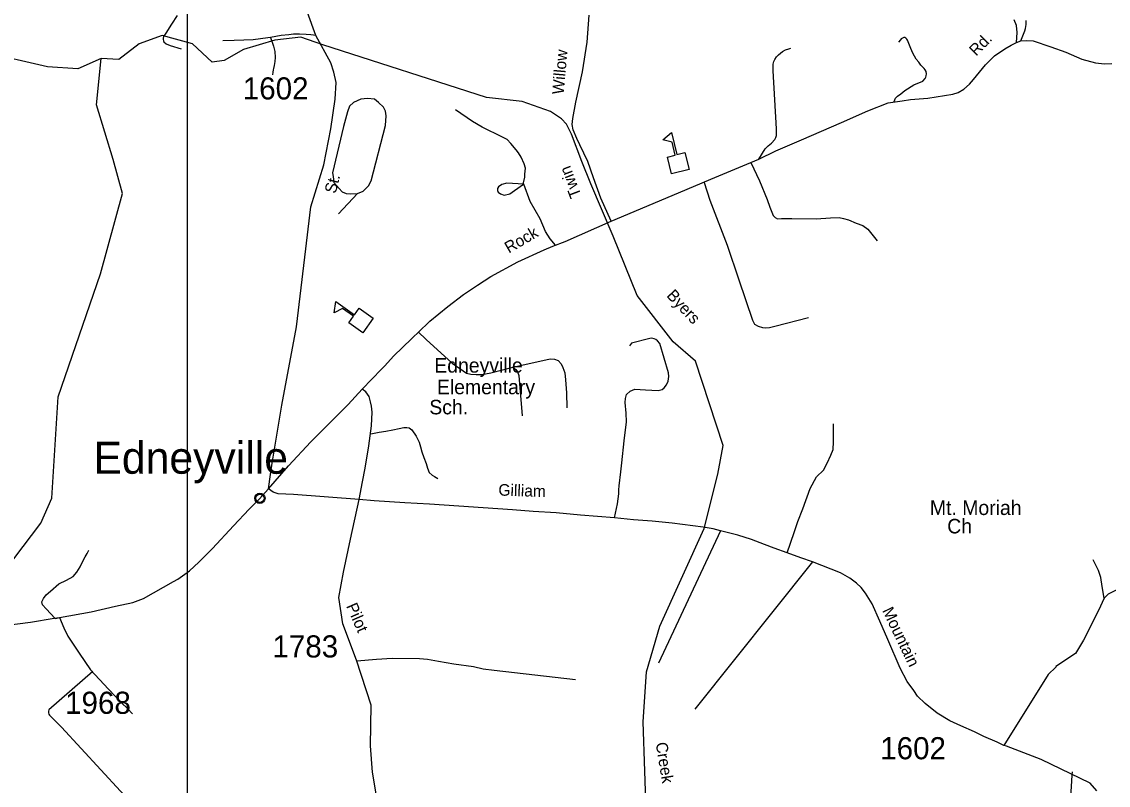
# Model space of a CAD drawing. Extents: x 884530 to 1028605, y 526725 to 653634.
# Drawn here: x 1002467 to 1008609, y 612677 to 616990 of the extents above; entities that cross this region are included whole.
import ezdxf

# ---------------------------------------------------------------- set-up
doc = ezdxf.new("R2010")
doc.units = 0
for name, color, linetype in [('Exist Civil Demographics City Label', 7, 'Continuous'), ('Exist Civil Demographics Community CELL', 7, 'Continuous'), ('Exist Cultural Church with Cemetery Label', 7, 'Continuous'), ('Exist Cultural Educational Facility Elementary CELL', 7, 'Continuous'), ('Exist Cultural Educational Facility High Label', 7, 'Continuous'), ('Exist Hydrographic Creek Single Shore', 7, 'Continuous'), ('Exist Hydrographic Creek Single Shore Label', 7, 'Continuous'), ('Exist Hydrographic Pond Over 1500 Sq Ft', 7, 'Continuous'), ('Exist Road Non-System Type 51', 7, 'Continuous'), ('Exist Road Non-System Type 51 Label', 7, 'Continuous'), ('Exist Road Primary US Attributed', 7, 'Continuous'), ('Exist Road Primary US Label', 7, 'Continuous'), ('Exist Road Secondary Type 51 Attributed', 7, 'Continuous'), ('Exist Road Secondary Type 51 Label', 7, 'Continuous'), ('Exist Road Secondary Type 51 Number Label', 7, 'Continuous'), ('Map Preparation Inset Cut Line', 7, 'Continuous')]:
    doc.layers.add(name, color=color, linetype=linetype)

msp = doc.modelspace()

# ---------------------------------------------------------------- linework, layer by layer
at = {"layer": 'Exist Civil Demographics Community CELL'}
msp.add_lwpolyline([(1003789.6, 614301.9), (1003789.9, 614303.6), (1003790.5, 614305.6), (1003791.4, 614307.8), (1003792.3, 614309.5), (1003793.3, 614311.3), (1003794.4, 614312.8), (1003795.6, 614314.2), (1003797, 614315.6), (1003798.7, 614317), (1003800.4, 614318.1), (1003801.9, 614318.9), (1003803.4, 614319.7), (1003805.1, 614320.4), (1003806.8, 614321), (1003808.1, 614321.3), (1003809.6, 614321.5), (1003810.8, 614321.7), (1003812.8, 614321.8), (1003814.1, 614321.8), (1003815.9, 614321.7), (1003817.4, 614321.5), (1003818.9, 614321.2), (1003820.4, 614320.8), (1003822, 614320.2), (1003824, 614319.3), (1003825.9, 614318.2), (1003827.4, 614317.1), (1003829, 614315.9), (1003830, 614315), (1003831.3, 614313.6), (1003832.5, 614312.2), (1003833.4, 614310.8), (1003834.3, 614309.3), (1003835.1, 614307.7), (1003835.7, 614306.2), (1003836.2, 614304.6), (1003836.6, 614303.2), (1003836.9, 614301.4), (1003837.1, 614300), (1003837.2, 614298.1), (1003837.1, 614296.4), (1003837, 614294.6), (1003836.7, 614293), (1003836.2, 614291.1), (1003835.6, 614289.3), (1003834.9, 614287.8), (1003833.9, 614285.9), (1003832.9, 614284.3), (1003831.9, 614282.9), (1003830.6, 614281.4), (1003829, 614279.9), (1003827.5, 614278.7), (1003825.9, 614277.6), (1003824.6, 614276.9), (1003822.5, 614275.9), (1003820.3, 614275), (1003818.5, 614274.6), (1003816.5, 614274.2), (1003815.2, 614274.1), (1003813.8, 614274), (1003812.1, 614274), (1003810.8, 614274.1), (1003809.1, 614274.3), (1003807.3, 614274.7), (1003805.9, 614275.1), (1003804.3, 614275.7), (1003802.9, 614276.3), (1003801.7, 614277), (1003799.6, 614278.2), (1003797.9, 614279.5), (1003796.4, 614280.9), (1003795.1, 614282.4), (1003794.1, 614283.6), (1003793.2, 614284.9), (1003792, 614287), (1003791.4, 614288.1), (1003790.9, 614289.3), (1003790.1, 614291.8), (1003789.6, 614294), (1003789.4, 614295.5), (1003789.3, 614297.5), (1003789.3, 614298.9), (1003789.5, 614300.9)], close=True, dxfattribs=at)
msp.add_lwpolyline([(1003789.6, 614301.9), (1003789.9, 614303.6), (1003790.5, 614305.6), (1003791.4, 614307.8), (1003792.3, 614309.5), (1003793.3, 614311.3), (1003794.4, 614312.8), (1003795.6, 614314.2), (1003797, 614315.6), (1003798.7, 614317), (1003800.4, 614318.1), (1003801.9, 614318.9), (1003803.4, 614319.7), (1003805.1, 614320.4), (1003806.8, 614321), (1003808.1, 614321.3), (1003809.6, 614321.5), (1003810.8, 614321.7), (1003812.8, 614321.8), (1003814.1, 614321.8), (1003815.9, 614321.7), (1003817.4, 614321.5), (1003818.9, 614321.2), (1003820.4, 614320.8), (1003822, 614320.2), (1003824, 614319.3), (1003825.9, 614318.2), (1003827.4, 614317.1), (1003829, 614315.9), (1003830, 614315), (1003831.3, 614313.6), (1003832.5, 614312.2), (1003833.4, 614310.8), (1003834.3, 614309.3), (1003835.1, 614307.7), (1003835.7, 614306.2), (1003836.2, 614304.6), (1003836.6, 614303.2), (1003836.9, 614301.4), (1003837.1, 614300), (1003837.2, 614298.1), (1003837.1, 614296.4), (1003837, 614294.6), (1003836.7, 614293), (1003836.2, 614291.1), (1003835.6, 614289.3), (1003834.9, 614287.8), (1003833.9, 614285.9), (1003832.9, 614284.3), (1003831.9, 614282.9), (1003830.6, 614281.4), (1003829, 614279.9), (1003827.5, 614278.7), (1003825.9, 614277.6), (1003824.6, 614276.9), (1003822.5, 614275.9), (1003820.3, 614275), (1003818.5, 614274.6), (1003816.5, 614274.2), (1003815.2, 614274.1), (1003813.8, 614274), (1003812.1, 614274), (1003810.8, 614274.1), (1003809.1, 614274.3), (1003807.3, 614274.7), (1003805.9, 614275.1), (1003804.3, 614275.7), (1003802.9, 614276.3), (1003801.7, 614277), (1003799.6, 614278.2), (1003797.9, 614279.5), (1003796.4, 614280.9), (1003795.1, 614282.4), (1003794.1, 614283.6), (1003793.2, 614284.9), (1003792, 614287), (1003791.4, 614288.1), (1003790.9, 614289.3), (1003790.1, 614291.8), (1003789.6, 614294), (1003789.4, 614295.5), (1003789.3, 614297.5), (1003789.3, 614298.9), (1003789.5, 614300.9)], close=True, dxfattribs=at)
for centre, radius in [((1003813.3, 614298.1), 28.8), ((1003813.3, 614298.1), 28.8), ((1003813.2, 614298.2), 23.4), ((1003813.2, 614298.2), 23.4)]:
    msp.add_circle(centre, radius, dxfattribs=at)
at = {"layer": 'Exist Cultural Educational Facility Elementary CELL'}
for points in [[(1006140.8, 616130.9), (1006117, 616225.9), (1006161.6, 616237), (1006143.4, 616309.9), (1006091.9, 616322), (1006139.8, 616364), (1006171, 616239.4), (1006215.6, 616250.5), (1006239.4, 616155.5)], [(1004395.2, 615233.3), (1004315.2, 615289.7), (1004341.7, 615327.3), (1004280.3, 615370.6), (1004233.4, 615346.1), (1004242.1, 615409.2), (1004347.2, 615335.2), (1004373.7, 615372.8), (1004453.8, 615316.4)]]:
    msp.add_lwpolyline(points, close=True, dxfattribs=at)
at = {"layer": 'Exist Hydrographic Creek Single Shore'}
for points in [[(1004168.4, 616858.8), (1004044.9, 616902), (1003898.5, 616886.3), (1003720.7, 616834), (1003610.9, 616771.2), (1003542.9, 616760.7), (1003433.1, 616865.4), (1003260.6, 616912.5), (1003129.9, 616865.4), (1003014.9, 616776.4), (1002915.5, 616781.7), (1002784.8, 616724.1), (1002612.3, 616734.6), (1002251.5, 616818.3), (1001927.4, 616797.4), (1001733.9, 616807.8), (1001425.5, 616980.5)], [(1005998.3, 612478.1), (1005980.7, 613036.2), (1005998.4, 613318.1), (1006073.9, 613575.8), (1006324.6, 614127.7), (1006402.4, 614435.3), (1006432.2, 614596.8), (1006275.4, 615072.8), (1006149.9, 615182.7), (1005946, 615444.3), (1005810, 615779.1), (1005683.1, 616074.1), (1005633.5, 616200.2), (1005574.8, 616354.5), (1005546.7, 616411.2), (1005517.7, 616442.3), (1005455.7, 616483.6), (1005296.6, 616539.5), (1005094, 616562.2), (1004168.4, 616858.8)], [(1003036.7, 616019.5), (1002983.5, 616211.4), (1002889.4, 616520.1), (1002915.5, 616781.7)], [(1002321.4, 613825.2), (1002574.2, 614158.2), (1002637.4, 614298), (1002673.3, 614871.6), (1002913, 615565.8), (1003036.7, 616019.5)]]:
    msp.add_lwpolyline(points, dxfattribs=at)
at = {"layer": 'Exist Hydrographic Pond Over 1500 Sq Ft'}
msp.add_lwpolyline([(1006793.1, 613990.6), (1006834, 614104.1), (1006854, 614167.5), (1006883, 614237.8), (1006923.3, 614353.6), (1006960.5, 614419.8), (1006999.8, 614457), (1007020.5, 614496.3), (1007040.1, 614541.9), (1007053.5, 614574.4), (1007056.6, 614617.9), (1007055.6, 614719.2)], dxfattribs=at)
at = {"layer": 'Exist Road Non-System Type 51'}
for p, q in [((1004364.4, 616019.3), (1004256.9, 615905.5)), ((1006417.3, 614115), (1006067.2, 613367.3)), ((1006936.8, 613939.6), (1006272.3, 613107)), ((1002656.1, 613620.1), (1002682.5, 613624.7))]:
    msp.add_line(p, q, dxfattribs=at)
for points in [[(1003345.5, 617024.9), (1003313.6, 616976.4), (1003282.2, 616926.1), (1003268.8, 616905.9), (1003266.9, 616898), (1003266.3, 616889.9), (1003268.5, 616882.4), (1003271.1, 616876.4), (1003284.1, 616864.7), (1003305.6, 616855.6), (1003367.5, 616837.1)], [(1005798.9, 615863.1), (1005741, 615993.4), (1005699.6, 616109.2), (1005666.6, 616200.2), (1005621.1, 616295.4), (1005604.6, 616330.6), (1005583.3, 616379.6), (1005578.3, 616409.7), (1005581.8, 616444.3), (1005598.4, 616535.3), (1005637.5, 616707.1), (1005663.7, 616874.5), (1005674.1, 617026.3)], [(1008090.3, 616872), (1008094.3, 616928.6), (1008089.7, 616968), (1008076.5, 617001.6)], [(1008114, 616881.2), (1008137.3, 616937.7), (1008141.6, 616951.6), (1008144.9, 616974), (1008144.2, 616997)], [(1004130.3, 616912.9), (1004116.4, 616914.5), (1004101.9, 616916.1), (1004074.3, 616917.5), (1004037.5, 616920), (1004002.6, 616920), (1003976.2, 616915.7), (1003933.3, 616912), (1003874.1, 616901.9)], [(1003874.1, 616901.9), (1003858.1, 616899.7), (1003774.3, 616888.7), (1003721.5, 616886.2), (1003666.9, 616883.3), (1003604.4, 616881.9)], [(1003874.1, 616901.9), (1003890.7, 616852.4), (1003897.6, 616822.6), (1003899.4, 616788.9), (1003897.1, 616764.6), (1003893.4, 616742.7), (1003890.1, 616726.7), (1003888.7, 616717.5), (1003887, 616704.8), (1003885.3, 616690.2)], [(1007398.6, 616538.9), (1007405.6, 616558.2), (1007416.8, 616569.5), (1007436.6, 616582.1), (1007459.5, 616601.3), (1007509.7, 616633.1), (1007560.7, 616653.7), (1007574.8, 616668.6), (1007577.6, 616676), (1007579.9, 616683.6), (1007581.9, 616696.6), (1007579.2, 616709.8), (1007573.9, 616718.7), (1007567.4, 616725.5), (1007561.8, 616731.8), (1007556, 616737.9), (1007550.3, 616744.9), (1007538, 616761.5), (1007523.9, 616779.1), (1007504.6, 616813.2), (1007493.3, 616838.6), (1007473.2, 616885.9), (1007469.6, 616891.5), (1007465.3, 616896.5), (1007458.6, 616900.6), (1007453, 616900.9), (1007445.4, 616897.6), (1007438.8, 616892.7), (1007433.7, 616887.7), (1007423.1, 616874.6)], [(1006632.9, 616213.6), (1006669.3, 616272), (1006687, 616289.7), (1006706.1, 616305), (1006723.7, 616323.9), (1006730.2, 616335.3), (1006732.6, 616348), (1006732.6, 616362), (1006732.6, 616386), (1006714.9, 616713), (1006714.9, 616738.3), (1006714.9, 616749.7), (1006718.7, 616764.9), (1006725, 616776.3), (1006732.6, 616791.5), (1006744.1, 616802.9), (1006756.7, 616813.1), (1006766.9, 616821.9), (1006784.6, 616830.8), (1006803.6, 616837.1), (1006815, 616841)], [(1005305.4, 616073.1), (1005302.6, 616080.9), (1005310.1, 616111.2), (1005311, 616129.3), (1005314.5, 616162.3), (1005306.8, 616188.1), (1005289.6, 616225.3), (1005275.3, 616249.1), (1005261.9, 616267.3), (1005232.4, 616302.6), (1005210.4, 616325.5), (1005185.1, 616337.9), (1005069.1, 616394.3), (1005014.7, 616426.7), (1004918.3, 616492.6)], [(1006589.1, 616194.4), (1006637.7, 616092.2), (1006681.5, 615985.7), (1006696.2, 615942.3), (1006714.3, 615896.1), (1006725.5, 615883.7), (1006739.7, 615877.1), (1006761.2, 615877.7), (1006820.8, 615877.7), (1006957.9, 615876.5), (1007038.9, 615882.5), (1007087.8, 615883.7), (1007112.8, 615879), (1007140.2, 615870.5), (1007184.3, 615852.7), (1007222.4, 615839.6), (1007250, 615818.4), (1007302.3, 615752.6)], [(1005305.4, 616073.1), (1005209.7, 616078.6), (1005181.4, 616070), (1005162.5, 616058), (1005157.3, 616047.7), (1005156.5, 616036.5), (1005160.7, 616027.1), (1005172.8, 616017.6), (1005194.3, 616009.5), (1005226.1, 616017.3), (1005296.8, 616068), (1005305.4, 616073.1)], [(1005484.6, 615727.5), (1005453.7, 615764), (1005428.6, 615805.5), (1005397.2, 615877.6), (1005341.1, 615974.2), (1005305.4, 616073.1)], [(1006325.3, 616082.6), (1006357.4, 615981.3), (1006454.8, 615727.4), (1006521.5, 615531.2), (1006598.4, 615304.3), (1006609.9, 615282.5), (1006630.5, 615269.7), (1006654.8, 615263.2), (1006674.1, 615260.7), (1006693.4, 615263.2), (1006724, 615270.9), (1006915.1, 615319.7)], [(1004707.1, 615238), (1004752.5, 615194.6), (1004899.8, 615061.9), (1004981.8, 615004.8), (1005005.1, 614998.9), (1005035.1, 614997), (1005068, 614998), (1005118.5, 615006.8), (1005243.5, 615038.7)], [(1005818.3, 614187.7), (1005833.8, 614267.2), (1005841.6, 614322.5), (1005842.5, 614345.7), (1005844.4, 614369), (1005853.2, 614447.4), (1005859, 614497.9), (1005872.5, 614621.9), (1005886.2, 614729.5), (1005884.2, 614779.9), (1005877.4, 614840), (1005879.3, 614861.3), (1005886.2, 614884.6), (1005906.5, 614903), (1005933.6, 614914.6), (1005992.8, 614911), (1006064.5, 614906.5), (1006086.7, 614912.7), (1006099.2, 614922), (1006111, 614938.9), (1006120.7, 614960.2), (1006125.5, 614985.4), (1006123.5, 615007.7), (1006073.2, 615172.4), (1006060.6, 615188), (1006051.9, 615194.7), (1006042.2, 615199.6), (1006029.6, 615202.5), (1006016.9, 615200.5), (1005914.3, 615174.4), (1005901.7, 615159.9)], [(1005243.5, 615038.7), (1005293, 615050.3), (1005454.8, 615085.3), (1005478, 615084.2), (1005499.3, 615075.6), (1005515.8, 615057.1), (1005526.5, 615036.8), (1005536.3, 615006.8), (1005540.1, 614967), (1005546.9, 614893.3), (1005548.9, 614809.9)], [(1005243.5, 615038.7), (1005260, 615026.1), (1005269.7, 615012.6), (1005276.5, 614992.2), (1005295.8, 614763.4)], [(1004441, 614662.6), (1004487.2, 614670.8), (1004525, 614677.1), (1004564.6, 614685), (1004600.9, 614692.1), (1004627.8, 614698.4), (1004643.7, 614698.4), (1004657.8, 614695.3), (1004672.8, 614685), (1004697.4, 614648.3), (1004713.5, 614615.1), (1004721.1, 614588.8), (1004728.1, 614560.9), (1004740, 614528.5), (1004752.6, 614494.6), (1004760.5, 614467.7), (1004770.8, 614443.2), (1004786.6, 614429.1), (1004800, 614422), (1004819, 614409.3)], [(1002656.1, 613620.1), (1002604.1, 613674), (1002585.2, 613696.8), (1002581.3, 613712.4), (1002590.5, 613731.3), (1002605.4, 613752.9), (1002628.9, 613773), (1002676.5, 613815.8), (1002720, 613835.6), (1002757, 613855.6), (1002778.2, 613880.1), (1002796.8, 613911.7), (1002814.3, 613945.9), (1002825.3, 613966.7), (1002836, 613986.4), (1002846.8, 614005.6)], [(1008585.2, 613734.6), (1008573.8, 613800.8), (1008567.6, 613850.5), (1008554.2, 613890.8), (1008523.2, 613950.8)], [(1004360.7, 613380.6), (1004472.5, 613388.9), (1004561.2, 613394.8), (1004716.1, 613393.3), (1004760.5, 613388.9), (1004822.6, 613378.6), (1004909.7, 613363.7), (1005020.4, 613347.5), (1005075.1, 613335.7), (1005137, 613326.9), (1005597.8, 613275.2)], [(1002869.1, 613320.1), (1002619.6, 613102.4), (1002617.3, 613095), (1002618, 613086), (1002619.9, 613079.6), (1002624.6, 613073), (1002690.9, 613005), (1003024.3, 612643.3), (1003301.9, 612348.5)], [(1008404.2, 612753.2), (1008403.3, 612734.9), (1008395.1, 612607.8), (1008386.9, 612511.4), (1008380.7, 612425.3), (1008370.5, 612349.5), (1008364.3, 612266.8), (1008360.5, 612149), (1008358.7, 612138.4), (1008354.4, 612127.9)]]:
    msp.add_lwpolyline(points, dxfattribs=at)
msp.add_lwpolyline([(1004364.4, 616019.3), (1004397.4, 616033.7), (1004426.4, 616062.7), (1004442.9, 616091.7), (1004523.5, 616404), (1004527.6, 616457.8), (1004523.5, 616484.7), (1004511.1, 616507.4), (1004484.2, 616534.3), (1004461.5, 616552.9), (1004422.2, 616557.1), (1004383, 616552.9), (1004341.6, 616534.3), (1004318.9, 616513.6), (1004308.5, 616480.5), (1004285.8, 616397.8), (1004223.8, 616137.2), (1004227.9, 616116.5), (1004232.1, 616081.3), (1004261, 616048.2), (1004277.5, 616029.6), (1004300.3, 616019.3), (1004323, 616017.2)], close=True, dxfattribs=at)
at = {"layer": 'Exist Road Primary US Attributed'}
for points in [[(1004392, 614915.5), (1004500.2, 615027.1), (1004516.8, 615044.6), (1004570.8, 615102.9), (1004670.2, 615199.5), (1004765.2, 615288.5), (1004773.6, 615298.3), (1004875.6, 615380.6), (1004964.5, 615449.4), (1005043.3, 615501.9), (1005119.5, 615550.9), (1005270.4, 615633.9), (1005421, 615702.3), (1005469.8, 615722.8), (1005538.7, 615747.8), (1005798.9, 615863.1), (1006179.7, 616022.8), (1006362, 616100.5), (1006589.1, 616194.4), (1006632.9, 616213.6), (1006729.2, 616261.3), (1006874.6, 616322), (1007101.1, 616420), (1007249.5, 616487.1), (1007365.4, 616532.1), (1007443.4, 616543.8), (1007490.6, 616551.4), (1007588.9, 616558.2), (1007729.4, 616580.3), (1007760.4, 616589.6), (1007792.5, 616609.3), (1007824.5, 616637.2), (1007847.3, 616664.1), (1007914.2, 616746), (1007965.1, 616796.5), (1008025, 616836.8), (1008060.2, 616857.5), (1008090.3, 616872), (1008114, 616881.2), (1008144.9, 616884.4), (1008184.2, 616882.3), (1008283.4, 616848.2), (1008369.2, 616817.7), (1008460.1, 616778.4), (1008536.6, 616757.2), (1008588.3, 616752), (1008629.4, 616753.9)], [(1003862, 614352.2), (1003975.6, 614482), (1004101.2, 614617.4), (1004312.3, 614828.6), (1004392, 614915.5)], [(1002680.6, 613624.1), (1002860.1, 613657.2), (1002997.2, 613688.9), (1003094.4, 613710.4), (1003155.3, 613732), (1003212.3, 613763.4), (1003325.1, 613827.5), (1003349.8, 613842.1), (1003415.8, 613888.4), (1003467.4, 613936.8), (1003546, 614015), (1003663.9, 614142.8), (1003752.4, 614237.1), (1003808.2, 614293.3), (1003862, 614352.2)], [(1000938.6, 613002.2), (1001062.4, 613128.2), (1001168.9, 613217.3), (1001242.1, 613268.1), (1001278.7, 613288.8), (1001349.6, 613331.3), (1001508.7, 613402.1), (1001610.8, 613439.5), (1001736.5, 613468.9), (1001822.9, 613488.6), (1001899.5, 613506.3), (1001970.2, 613512.2), (1002070.5, 613528.9), (1002183.2, 613551.2), (1002272.7, 613563.3), (1002370.2, 613578.9), (1002515.6, 613598.6), (1002650.5, 613621.5), (1002680.6, 613624.1)]]:
    msp.add_lwpolyline(points, dxfattribs=at)
at = {"layer": 'Exist Road Secondary Type 51 Attributed'}
for points in [[(1003862, 614352.2), (1003873.9, 614432.8), (1003881.7, 614496.3), (1003937.8, 614824.6), (1004019.5, 615266.8), (1004067, 615659.8), (1004101.5, 615944.9), (1004174.9, 616182.5), (1004213.5, 616384.3), (1004239.3, 616553.4), (1004243.8, 616646.3), (1004232.1, 616705), (1004213.6, 616758.6), (1004130.3, 616912.9), (1004082.2, 617042.1)], [(1004373.7, 614290.5), (1004393.3, 614390.9), (1004407.8, 614467.4), (1004429.7, 614595.1), (1004443.6, 614706.9), (1004447.8, 614785.1), (1004444.9, 614818.1), (1004437.8, 614843.8), (1004430.6, 614872.5), (1004412, 614899.7), (1004392, 614915.5)], [(1009269.6, 614554.4), (1009156.6, 614464.6), (1009073, 614383.1), (1009025.5, 614297.3), (1008996.5, 614203.1), (1008983.1, 614142.1), (1008952.3, 613999.5), (1008905.6, 613928), (1008875.6, 613896), (1008829.1, 613864.9), (1008769.1, 613831.8), (1008707.1, 613805), (1008607.9, 613757.4), (1008585.2, 613734.6), (1008552.8, 613664.6), (1008468.7, 613496.2), (1008451.9, 613467.8), (1008422.9, 613422.3), (1008313.4, 613347.8), (1008312.4, 613343.8), (1008268.4, 613303.7), (1008017.8, 612902.6)], [(1004373.7, 614290.5), (1004003.9, 614320.3), (1003915.8, 614323.1), (1003887.9, 614332.4), (1003862, 614352.2)], [(1004536.9, 610976.8), (1004536.4, 611167.3), (1004574.6, 611560.4), (1004595.4, 611786.5), (1004595.4, 612057.8), (1004588.6, 612194.5), (1004539.9, 612368.4), (1004477.3, 612584.1), (1004449.5, 612751.1), (1004439.1, 612900.6), (1004442.6, 613130.2), (1004359.2, 613384.2), (1004282.7, 613589.4), (1004258.6, 613737.4), (1004286.4, 613880), (1004324.6, 614067.9), (1004373.7, 614290.5)], [(1008017.8, 612902.6), (1007980.6, 612921.2), (1007906.2, 612953.3), (1007852.4, 612978.1), (1007774.9, 613012.2), (1007712.9, 613041.2), (1007641.6, 613083.6), (1007573.4, 613138.4), (1007531, 613180.8), (1007509.3, 613213.4), (1007472.1, 613264), (1007431.9, 613338.3), (1007363.6, 613501.4), (1007318.1, 613603.8), (1007274.7, 613702.6), (1007235.9, 613763.2), (1007211.6, 613794.6), (1007185.1, 613818.8), (1007148.6, 613847.9), (1007094.9, 613876.8), (1006936.8, 613939.6), (1006870.6, 613962.7), (1006793.1, 613990.6), (1006719.7, 614015.9), (1006664.9, 614037.7), (1006591.9, 614065.4), (1006514.6, 614090), (1006417.3, 614115), (1006375.5, 614125.1), (1006318.7, 614135.4), (1006144, 614157.6), (1006030.4, 614169), (1005926, 614177.3), (1005818.3, 614187.7), (1005626.3, 614203.7), (1005487.8, 614216.1), (1005358.6, 614222.8), (1005241.8, 614233.1), (1004771.6, 614264.2), (1004632, 614272.4), (1004458.4, 614284.3), (1004373.7, 614290.5)], [(1002680.6, 613624.1), (1002704.2, 613567.1), (1002727.7, 613519.9), (1002792.5, 613423.6), (1002855.4, 613329.3), (1002957.5, 613219.2), (1003031.6, 613143.2), (1003065, 613110.1), (1003093.8, 613080.2)], [(1008545.2, 612645.9), (1008506.6, 612689.4), (1008229.7, 612821.9), (1008034.3, 612898.4), (1008017.8, 612902.6)]]:
    msp.add_lwpolyline(points, dxfattribs=at)
at = {"layer": 'Map Preparation Inset Cut Line'}
for points in [[(1003401.7, 608590.9), (1017167.5, 608590.9), (1017167.5, 631818.7), (1003401.7, 631818.7)], [(1003401.7, 608590.9), (973281.3, 608590.9), (973281.3, 627602.4), (1003401.7, 627602.4)]]:
    msp.add_lwpolyline(points, close=True, dxfattribs=at)

# ---------------------------------------------------------------- texts
at = {"layer": 'Exist Civil Demographics City Label'}
msp.add_text('Edneyville', height=180.45, dxfattribs=at).set_placement((1002872.2, 614436.9))
at = {"layer": 'Exist Cultural Church with Cemetery Label'}
for s, p in [('Mt. Moriah', (1007600.7, 614203.7)), ('Ch', (1007698.7, 614099.8))]:
    msp.add_text(s, height=82.02, dxfattribs=at).set_placement(p)
at = {"layer": 'Exist Cultural Educational Facility High Label'}
for s, p in [('Edneyville', (1004799.1, 615008)), ('Elementary', (1004813.9, 614885.8)), ('Sch.', (1004770.9, 614772.3))]:
    msp.add_text(s, height=82.02, dxfattribs=at).set_placement(p)
at = {"layer": 'Exist Hydrographic Creek Single Shore Label'}
for s, rotation, p in [('Byers', 313.09795, (1006108.3, 615440.4)), ('Byers', 313.09795, (1006108.3, 615440.4)), ('Creek', 279.24399, (1006050.2, 612915.4)), ('Creek', 279.24399, (1006050.2, 612915.4))]:
    msp.add_text(s, height=65.62, rotation=rotation, dxfattribs=at).set_placement(p)
at = {"layer": 'Exist Road Non-System Type 51 Label'}
for s, rotation, p in [('Willow', 85.03523, (1005530.4, 616577.3)), ('Twin', 110.81075, (1005631.3, 616008.8))]:
    msp.add_text(s, height=65.62, rotation=rotation, dxfattribs=at).set_placement(p)
at = {"layer": 'Exist Road Primary US Label'}
for s, rotation, p in [('Rd.', 45.67246, (1007862.4, 616792)), ('Rock', 30.22119, (1005220.4, 615680))]:
    msp.add_text(s, height=65.62, rotation=rotation, dxfattribs=at).set_placement(p)
at = {"layer": 'Exist Road Secondary Type 51 Label'}
for s, rotation, p in [('St.', 75.85466, (1004241.2, 616015.8)), ('Gilliam', 358.0987, (1005160.6, 614313.8)), ('Pilot', 293.70317, (1004299.6, 613689.9)), ('Mountain', 295.684, (1007329.5, 613664.6))]:
    msp.add_text(s, height=65.62, rotation=rotation, dxfattribs=at).set_placement(p)
at = {"layer": 'Exist Road Secondary Type 51 Number Label'}
for s, p in [('1602', (1003716.3, 616550.9)), ('1783', (1003884, 613399)), ('1968', (1002711.9, 613080.6)), ('1602', (1007319.6, 612824))]:
    msp.add_text(s, height=125, dxfattribs=at).set_placement(p)

doc.saveas('drawing.dxf')
